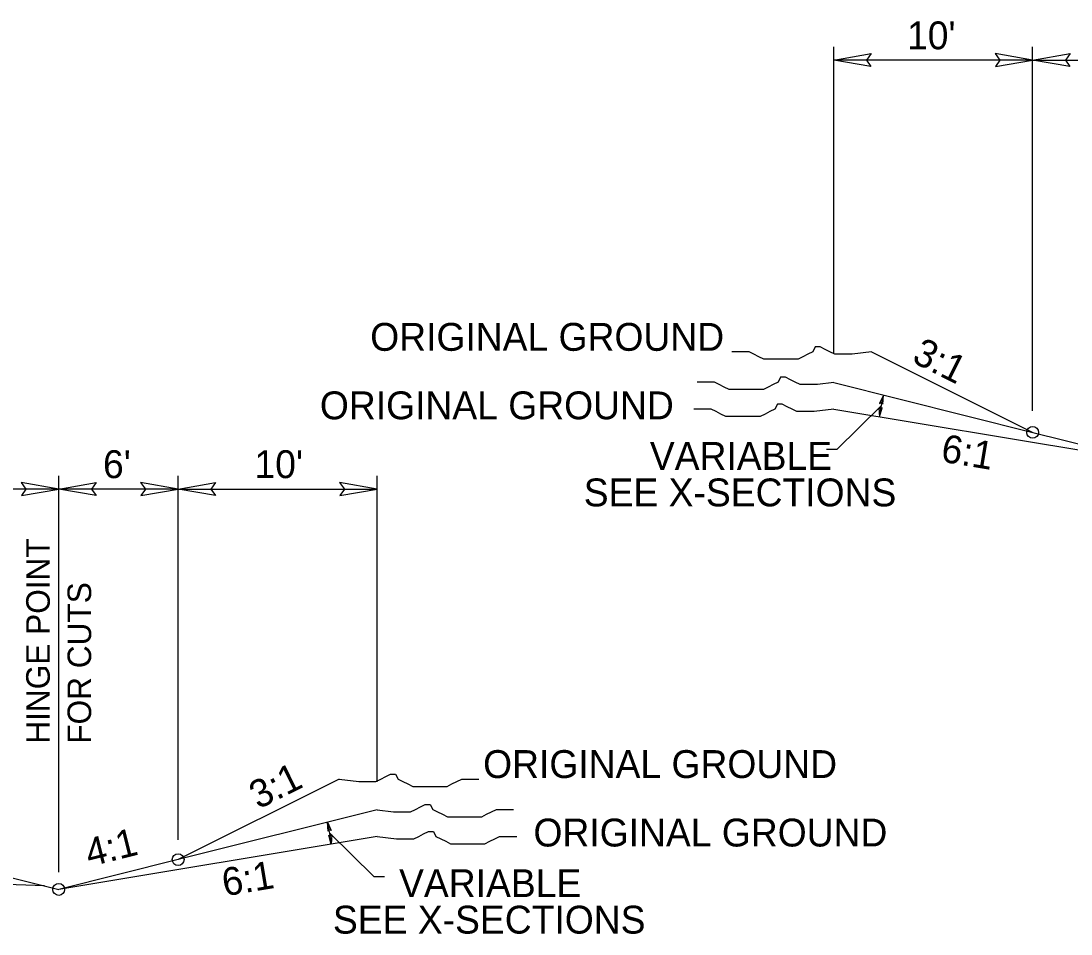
# Model space of a CAD drawing. Extents: x 1640342 to 1730599, y 538663 to 843747.
# Drawn here: x 1730022.5 to 1730075.2, y 539475.2 to 539521.1 of the extents above; entities that cross this region are included whole.
import ezdxf

# ---------------------------------------------------------------- set-up
doc = ezdxf.new("R2010")
doc.units = 0
for name, color, linetype in [('Default', 7, 'Continuous'), ('Prop Dimension Text', 7, 'Continuous'), ('Prop Terminator CELL', 7, 'Continuous'), ('Typical Hinge Slope Arterial CELL', 7, 'Continuous'), ('Typical Pavement Slope CELL', 7, 'Continuous')]:
    doc.layers.add(name, color=color, linetype=linetype)

msp = doc.modelspace()

# ---------------------------------------------------------------- linework, layer by layer
at = {"layer": 'Default'}
for p, q in [((1730063.309, 539504.43), (1730063.309, 539519.802)), ((1730073.309, 539501.512), (1730073.309, 539519.802)), ((1730073.309, 539519.133), (1730063.309, 539519.133)), ((1730073.309, 539519.133), (1730079.309, 539519.133)), ((1730024.365, 539478.337), (1730024.365, 539498.258)), ((1730030.365, 539479.968), (1730030.365, 539498.258)), ((1730040.365, 539482.886), (1730040.365, 539498.258)), ((1730024.365, 539497.589), (1730009.365, 539497.589)), ((1730030.365, 539497.589), (1730024.365, 539497.589)), ((1730030.365, 539497.589), (1730040.365, 539497.589))]:
    msp.add_line(p, q, dxfattribs=at)
for points in [[(1730065.184, 539518.81), (1730063.309, 539519.133), (1730065.194, 539519.466), (1730064.955, 539519.133)], [(1730071.435, 539518.81), (1730073.309, 539519.133), (1730071.425, 539519.466), (1730071.664, 539519.133)], [(1730075.184, 539518.81), (1730073.309, 539519.133), (1730075.194, 539519.466), (1730074.955, 539519.133)], [(1730022.49, 539497.266), (1730024.365, 539497.589), (1730022.48, 539497.922), (1730022.719, 539497.589)], [(1730026.239, 539497.266), (1730024.365, 539497.589), (1730026.249, 539497.922), (1730026.01, 539497.589)], [(1730028.49, 539497.266), (1730030.365, 539497.589), (1730028.48, 539497.922), (1730028.719, 539497.589)], [(1730032.239, 539497.266), (1730030.365, 539497.589), (1730032.249, 539497.922), (1730032.01, 539497.589)], [(1730038.49, 539497.266), (1730040.365, 539497.589), (1730038.48, 539497.922), (1730038.719, 539497.589)]]:
    msp.add_lwpolyline(points, close=True, dxfattribs=at)
at = {"layer": 'Prop Terminator CELL'}
for points in [[(1730065.771, 539501.858), (1730065.805, 539502.314), (1730065.617, 539501.894), (1730065.709, 539501.93)], [(1730065.582, 539501.676), (1730065.613, 539501.22), (1730065.739, 539501.662), (1730065.653, 539501.613)], [(1730037.903, 539480.394), (1730037.869, 539480.85), (1730038.057, 539480.43), (1730037.965, 539480.467)], [(1730038.092, 539480.212), (1730038.061, 539479.756), (1730037.935, 539480.199), (1730038.021, 539480.149)]]:
    msp.add_lwpolyline(points, close=True, dxfattribs=at)
at = {"layer": 'Typical Hinge Slope Arterial CELL'}
for p, q in [((1730065.217, 539504.484), (1730073.31, 539500.437)), ((1730063.309, 539502.937), (1730073.31, 539500.437)), ((1730063.309, 539501.604), (1730079.309, 539498.937)), ((1730065.689, 539501.77), (1730063.471, 539499.582)), ((1730073.31, 539500.437), (1730079.309, 539498.937)), ((1730063.471, 539499.582), (1730062.945, 539499.582)), ((1730038.457, 539483.02), (1730030.364, 539478.973)), ((1730040.365, 539481.474), (1730030.364, 539478.973)), ((1730009.365, 539481.224), (1730024.365, 539477.474)), ((1730037.985, 539480.307), (1730040.203, 539478.118)), ((1730040.365, 539480.141), (1730024.365, 539477.474)), ((1730030.364, 539478.973), (1730024.365, 539477.474)), ((1730040.203, 539478.118), (1730040.729, 539478.118))]:
    msp.add_line(p, q, dxfattribs=at)
for points in [[(1730065.217, 539504.484), (1730064.231, 539504.361), (1730063.985, 539504.361), (1730063.615, 539504.361), (1730063.369, 539504.361), (1730063.122, 539504.484), (1730062.876, 539504.608), (1730062.629, 539504.731), (1730062.383, 539504.731), (1730062.259, 539504.484), (1730062.013, 539504.361), (1730061.767, 539504.237), (1730061.52, 539504.115), (1730061.274, 539504.115), (1730061.028, 539504.115), (1730060.781, 539504.115), (1730060.535, 539504.115), (1730060.288, 539504.115), (1730060.042, 539504.115), (1730059.796, 539504.115), (1730059.549, 539504.237), (1730059.303, 539504.361), (1730059.057, 539504.484), (1730058.687, 539504.484), (1730058.44, 539504.484), (1730058.194, 539504.484)], [(1730063.309, 539502.937), (1730062.488, 539502.835), (1730062.242, 539502.835), (1730061.872, 539502.835), (1730061.626, 539502.835), (1730061.379, 539502.958), (1730061.133, 539503.081), (1730060.887, 539503.205), (1730060.64, 539503.205), (1730060.517, 539502.958), (1730060.27, 539502.835), (1730060.024, 539502.711), (1730059.777, 539502.589), (1730059.531, 539502.589), (1730059.285, 539502.589), (1730059.038, 539502.589), (1730058.792, 539502.589), (1730058.546, 539502.589), (1730058.299, 539502.589), (1730058.053, 539502.589), (1730057.807, 539502.711), (1730057.56, 539502.835), (1730057.314, 539502.958), (1730056.944, 539502.958), (1730056.697, 539502.958), (1730056.451, 539502.958)], [(1730063.312, 539501.604), (1730062.327, 539501.481), (1730062.08, 539501.481), (1730061.71, 539501.481), (1730061.464, 539501.481), (1730061.217, 539501.604), (1730060.971, 539501.728), (1730060.725, 539501.851), (1730060.478, 539501.851), (1730060.355, 539501.604), (1730060.108, 539501.481), (1730059.862, 539501.358), (1730059.616, 539501.235), (1730059.369, 539501.235), (1730059.123, 539501.235), (1730058.876, 539501.235), (1730058.63, 539501.235), (1730058.384, 539501.235), (1730058.137, 539501.235), (1730057.891, 539501.235), (1730057.645, 539501.358), (1730057.398, 539501.481), (1730057.152, 539501.604), (1730056.782, 539501.604), (1730056.535, 539501.604), (1730056.289, 539501.604)], [(1730038.457, 539483.02), (1730039.443, 539482.897), (1730039.689, 539482.897), (1730040.059, 539482.897), (1730040.305, 539482.897), (1730040.552, 539483.02), (1730040.798, 539483.144), (1730041.045, 539483.267), (1730041.291, 539483.267), (1730041.415, 539483.02), (1730041.661, 539482.897), (1730041.907, 539482.774), (1730042.154, 539482.651), (1730042.4, 539482.651), (1730042.646, 539482.651), (1730042.893, 539482.651), (1730043.139, 539482.651), (1730043.385, 539482.651), (1730043.632, 539482.651), (1730043.878, 539482.651), (1730044.125, 539482.774), (1730044.371, 539482.897), (1730044.617, 539483.02), (1730044.987, 539483.02), (1730045.234, 539483.02), (1730045.48, 539483.02)], [(1730040.365, 539481.474), (1730041.186, 539481.371), (1730041.432, 539481.371), (1730041.802, 539481.371), (1730042.048, 539481.371), (1730042.295, 539481.494), (1730042.541, 539481.618), (1730042.787, 539481.741), (1730043.034, 539481.741), (1730043.157, 539481.494), (1730043.404, 539481.371), (1730043.65, 539481.248), (1730043.897, 539481.125), (1730044.143, 539481.125), (1730044.389, 539481.125), (1730044.636, 539481.125), (1730044.882, 539481.125), (1730045.128, 539481.125), (1730045.375, 539481.125), (1730045.621, 539481.125), (1730045.867, 539481.248), (1730046.114, 539481.371), (1730046.36, 539481.494), (1730046.73, 539481.494), (1730046.977, 539481.494), (1730047.223, 539481.494)], [(1730040.362, 539480.14), (1730041.347, 539480.017), (1730041.594, 539480.017), (1730041.964, 539480.017), (1730042.21, 539480.017), (1730042.457, 539480.14), (1730042.703, 539480.264), (1730042.949, 539480.387), (1730043.196, 539480.387), (1730043.319, 539480.14), (1730043.566, 539480.017), (1730043.812, 539479.894), (1730044.058, 539479.771), (1730044.305, 539479.771), (1730044.551, 539479.771), (1730044.798, 539479.771), (1730045.044, 539479.771), (1730045.29, 539479.771), (1730045.537, 539479.771), (1730045.783, 539479.771), (1730046.029, 539479.894), (1730046.276, 539480.017), (1730046.522, 539480.14), (1730046.892, 539480.14), (1730047.139, 539480.14), (1730047.385, 539480.14)]]:
    msp.add_lwpolyline(points, dxfattribs=at)
for centre in [(1730073.31, 539500.437), (1730030.364, 539478.973), (1730024.365, 539477.474)]:
    msp.add_circle(centre, 0.297, dxfattribs=at)
for centre, start, end in [((1730073.31, 539500.437), 165.9637, 174.1897), ((1730030.364, 539478.973), 5.8103, 14.0363)]:
    msp.add_arc(centre, 7.737, start, end, dxfattribs=at)
at = {"layer": 'Typical Pavement Slope CELL'}
msp.add_line((1730023.655, 539477.651), (1729995.365, 539478.783), dxfattribs=at)

# ---------------------------------------------------------------- texts
at = {"layer": 'Prop Dimension Text'}
msp.add_text("10'", height=1.4, dxfattribs=at).set_placement((1730066.995, 539519.683))
for s, p in [("6'", (1730026.589, 539498.139)), ("10'", (1730034.203, 539498.139))]:
    msp.add_text(s, height=1.4, rotation=360, dxfattribs=at).set_placement(p)
at = {"layer": 'Typical Hinge Slope Arterial CELL'}
for s, p in [('ORIGINAL GROUND', (1730040.017, 539504.535)), ('ORIGINAL GROUND', (1730037.488, 539501.095)), ('VARIABLE', (1730054.072, 539498.555)), ('SEE X-SECTIONS', (1730050.749, 539496.72))]:
    msp.add_text(s, height=1.4, dxfattribs=at).set_placement(p)
for s, height, rotation, p in [('3:1', 1.4, 333.435, (1730067.179, 539503.997)), ('6:1', 1.4, 350.5365, (1730068.647, 539498.978)), ('HINGE POINT ', 1.18731, 90, (1730023.916, 539484.794)), ('FOR CUTS', 1.1873, 90, (1730025.994, 539484.794)), ('ORIGINAL GROUND', 1.4, 360, (1730045.692, 539483.072)), ('3:1', 1.4, 26.565, (1730034.396, 539481.483)), ('ORIGINAL GROUND', 1.4, 360, (1730048.221, 539479.632)), ('4:1', 1.4, 14.0362, (1730025.903, 539478.605)), ('6:1', 1.4, 9.4635, (1730032.694, 539477.125)), ('VARIABLE', 1.4, 360, (1730041.468, 539477.091)), ('SEE X-SECTIONS', 1.4, 360, (1730038.144, 539475.256))]:
    msp.add_text(s, height=height, rotation=rotation, dxfattribs=at).set_placement(p)

doc.saveas('drawing.dxf')
